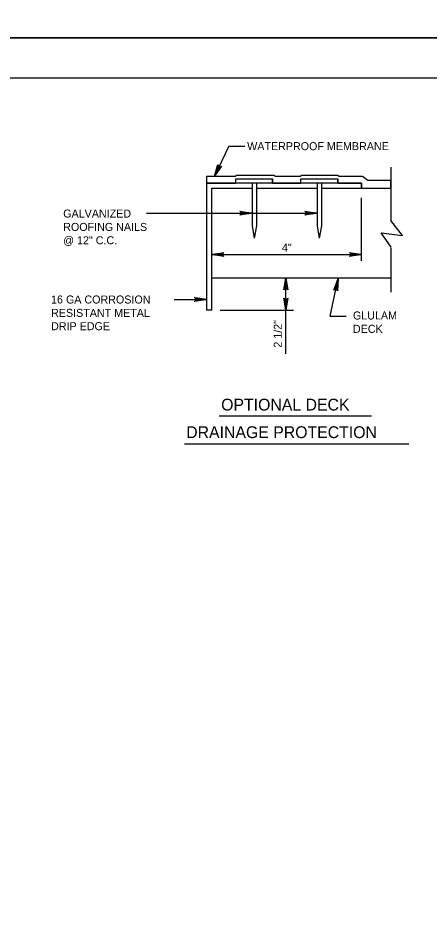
# Model space of a CAD drawing. Extents: x 638263 to 640391, y 293683 to 298655.
# Drawn here: x 638795 to 638949.1, y 296327.6 to 296661 of the extents above; entities that cross this region are included whole.
import ezdxf

# ---------------------------------------------------------------- set-up
doc = ezdxf.new("R2010")
doc.units = 0
for name, color, linetype in [('1', 7, 'Continuous'), ('2', 7, 'Continuous'), ('3', 7, 'Continuous'), ('4', 7, 'Continuous'), ('PLT-BNDY', 7, 'Continuous')]:
    doc.layers.add(name, color=color, linetype=linetype)

msp = doc.modelspace()

# ---------------------------------------------------------------- linework, layer by layer
at = {"layer": '1'}
for p, q in [((638874, 296612.89), (638868.63, 296601.56)), ((638934.73, 296604.94), (638934.73, 296584.99)), ((638923.76, 296598.99), (638865.71, 296598.99)), ((638865.71, 296598.99), (638865.71, 296551.34)), ((638882.73, 296598.99), (638882.73, 296583.05)), ((638884.35, 296598.99), (638884.35, 296583.05)), ((638907.09, 296598.99), (638907.09, 296583.05)), ((638908.71, 296598.99), (638908.71, 296583.05)), ((638923.76, 296597.05), (638923.76, 296598.99)), ((638867.65, 296551.34), (638867.65, 296597.05)), ((638867.65, 296597.05), (638882.58, 296597.05)), ((638884.65, 296597.05), (638906.87, 296597.05)), ((638908.77, 296597.05), (638923.76, 296597.05)), ((638923.76, 296597.05), (638934.73, 296597.05)), ((638923.76, 296569.82), (638923.76, 296593.51)), ((638882.73, 296583.05), (638883.54, 296578.43)), ((638884.35, 296583.05), (638883.54, 296578.43)), ((638907.09, 296583.05), (638907.9, 296578.43)), ((638908.71, 296583.05), (638907.9, 296578.43)), ((638934.73, 296574.74), (638934.73, 296558.14)), ((638895.4, 296534.98), (638895.4, 296563.56)), ((638912.03, 296549.09), (638914.95, 296563.22)), ((638867.65, 296551.34), (638865.71, 296551.34))]:
    msp.add_line(p, q, dxfattribs=at)
for points in [[(638870.97, 296605.23), (638870.62, 296605.22), (638868.63, 296601.56), (638870.97, 296605.23), (638871.23, 296605.35), (638868.63, 296601.56), (638870.22, 296605.4), (638870.01, 296605.67), (638868.63, 296601.56), (638869.92, 296605.97), (638870.01, 296605.67)], [(638878.41, 296588.27), (638878.57, 296587.95), (638882.73, 296587.73), (638878.41, 296588.27), (638878.19, 296588.46), (638882.73, 296587.73), (638878.58, 296587.52), (638878.43, 296587.21), (638882.73, 296587.73), (638878.19, 296587.01), (638878.43, 296587.21)], [(638902.77, 296588.27), (638902.94, 296587.95), (638907.09, 296587.73), (638902.77, 296588.27), (638902.55, 296588.46), (638907.09, 296587.73), (638902.94, 296587.52), (638902.79, 296587.21), (638907.09, 296587.73), (638902.55, 296587.01), (638902.79, 296587.21)], [(638934.76, 296574.98), (638931.02, 296580.42), (638939.07, 296579.4), (638934.73, 296584.99)], [(638871.97, 296571.72), (638871.81, 296572.03), (638867.65, 296572.26), (638871.97, 296571.72), (638872.19, 296571.53), (638867.65, 296572.26), (638871.8, 296572.46), (638871.95, 296572.77), (638867.65, 296572.26), (638872.19, 296572.98), (638871.95, 296572.77)], [(638919.44, 296572.8), (638919.6, 296572.49), (638923.76, 296572.26), (638919.44, 296572.8), (638919.22, 296572.99), (638923.76, 296572.26), (638919.61, 296572.05), (638919.46, 296571.74), (638923.76, 296572.26), (638919.22, 296571.54), (638919.46, 296571.74)], [(638894.86, 296559.24), (638895.17, 296559.4), (638895.4, 296563.56), (638894.86, 296559.24), (638894.67, 296559.02), (638895.4, 296563.56), (638895.6, 296559.41), (638895.91, 296559.26), (638895.4, 296563.56), (638896.12, 296559.02), (638895.91, 296559.26)], [(638913.55, 296559.1), (638913.89, 296559.2), (638914.95, 296563.22), (638913.55, 296559.1), (638913.32, 296558.92), (638914.95, 296563.22), (638914.31, 296559.11), (638914.58, 296558.9), (638914.95, 296563.22), (638914.74, 296558.63), (638914.58, 296558.9)], [(638861.4, 296555.95), (638861.56, 296555.63), (638865.71, 296555.39), (638861.4, 296555.95), (638861.18, 296556.14), (638865.71, 296555.39), (638861.56, 296555.2), (638861.41, 296554.89), (638865.71, 296555.39), (638861.18, 296554.69), (638861.41, 296554.89)], [(638895.94, 296555.66), (638895.63, 296555.5), (638895.4, 296551.34), (638895.94, 296555.66), (638896.13, 296555.88), (638895.4, 296551.34), (638895.19, 296555.49), (638894.89, 296555.65), (638895.4, 296551.34), (638894.68, 296555.88), (638894.89, 296555.65)]]:
    msp.add_lwpolyline(points, dxfattribs=at)
msp.add_lwpolyline([(638865.71, 296598.99), (638876.64, 296598.99), (638876.64, 296600.62), (638890.44, 296600.62), (638890.44, 296598.99), (638901, 296598.99), (638901, 296600.62), (638914.8, 296600.62), (638914.8, 296598.99), (638923.76, 296598.99), (638923.76, 296597.05), (638934.73, 296597.05), (638934.73, 296600.01), (638926.1, 296600.01), (638924.15, 296601.43), (638915.41, 296601.43), (638914.78, 296601.89), (638901.38, 296601.89), (638900.75, 296601.43), (638891.48, 296601.43), (638890.85, 296601.89), (638877.03, 296601.89), (638876.4, 296601.43), (638865.71, 296601.43)], close=True, dxfattribs=at)
at = {"layer": '2'}
for p, q in [((638475.46, 296638.46), (639261.46, 296638.46)), ((638870.38, 296511.82), (638927.44, 296511.82)), ((638857.49, 296501.35), (638941.46, 296501.35))]:
    msp.add_line(p, q, dxfattribs=at)
at = {"layer": '3'}
for p, q in [((638874, 296612.89), (638879.99, 296612.89)), ((638876.64, 296600.62), (638890.44, 296600.62)), ((638876.64, 296598.99), (638876.64, 296600.62)), ((638890.44, 296598.99), (638890.44, 296600.62)), ((638901, 296600.62), (638914.8, 296600.62)), ((638901, 296598.99), (638901, 296600.62)), ((638914.8, 296598.99), (638914.8, 296600.62)), ((638843.15, 296587.73), (638907.09, 296587.73)), ((638867.65, 296572.26), (638923.76, 296572.26)), ((638867.65, 296563.56), (638934.73, 296563.56)), ((638853.6, 296555.39), (638865.71, 296555.39)), ((638870.85, 296551.34), (638898.19, 296551.34)), ((638912.03, 296549.09), (638918.01, 296549.09))]:
    msp.add_line(p, q, dxfattribs=at)
at = {"layer": 'PLT-BNDY'}
for points in [[(638435.46, 297247.46), (639276.46, 297247.46), (639276.46, 296653.46), (638435.46, 296653.46)], [(638435.46, 296653.46), (639276.46, 296653.46), (639276.46, 296059.46), (638435.46, 296059.46)]]:
    msp.add_lwpolyline(points, close=True, dxfattribs=at)

# ---------------------------------------------------------------- texts
at = {"layer": '4'}
for s, height, p in [('WATERPROOF MEMBRANE', 3, (638880.9, 296611.35)), ('GALVANIZED', 3, (638812.02, 296586.08)), ('ROOFING NAILS', 3, (638812.02, 296581.08)), ('@ 12" C.C.', 3, (638812.02, 296576.08)), ('4"', 3, (638893.91, 296573.34)), ('16 GA CORROSION', 3, (638807.47, 296553.88)), ('RESISTANT METAL', 3, (638807.47, 296548.88)), ('GLULAM', 3, (638920.51, 296547.89)), ('DRIP EDGE', 3, (638807.47, 296543.88)), ('DECK', 3, (638920.51, 296542.89)), ('OPTIONAL DECK', 4.4292, (638871.17, 296513.77)), ('DRAINAGE PROTECTION', 4.4292, (638858.08, 296503.44))]:
    msp.add_text(s, height=height, dxfattribs=at).set_placement(p)
msp.add_text('2 1/2"', height=3, rotation=90, dxfattribs=at).set_placement((638893.85, 296537.34))

doc.saveas('drawing.dxf')
